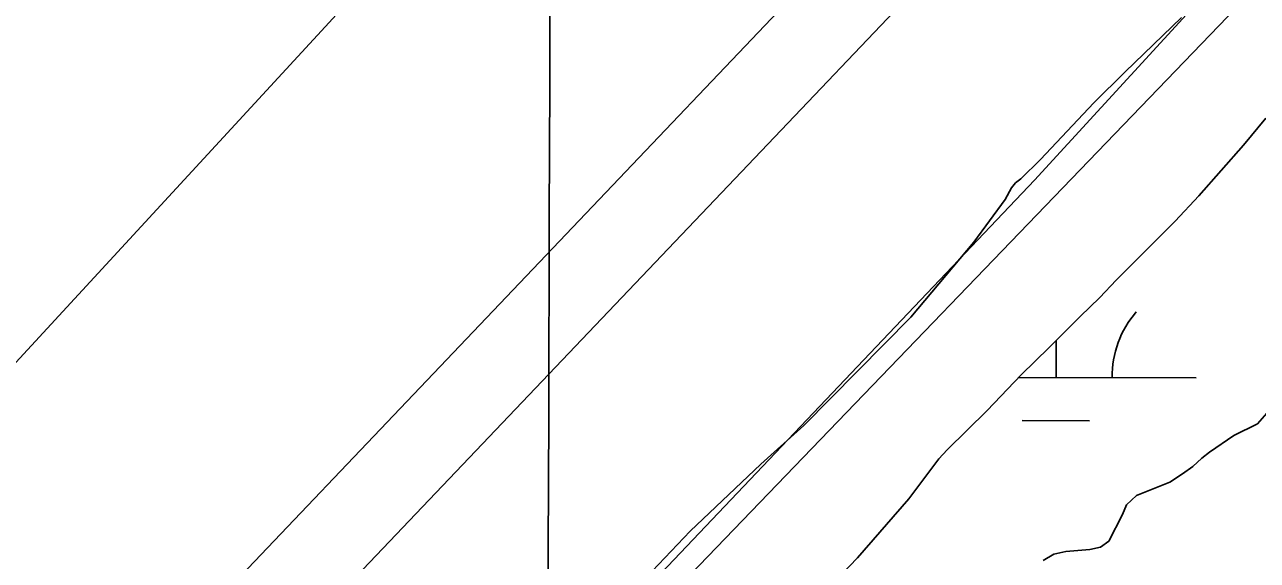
# Model space of a CAD drawing. Extents: x 3161665 to 3199565, y 885729 to 911164.
# Drawn here: x 3170965.1 to 3171404.6, y 907279.3 to 907470.4 of the extents above; entities that cross this region are included whole.
import ezdxf

# ---------------------------------------------------------------- set-up
doc = ezdxf.new("R2010")
doc.units = 0
for name, color, linetype in [('V-GRID-MAJR', 7, 'Continuous'), ('V-LEVE-TOET', 7, 'Continuous'), ('V-SITE-VEGE', 7, 'Continuous'), ('V-SURV-LINE', 7, 'Continuous'), ('V-TOPO-SHOR', 7, 'Continuous'), ('V-WETL-SWMP', 7, 'Continuous')]:
    doc.layers.add(name, color=color, linetype=linetype)

msp = doc.modelspace()

# ---------------------------------------------------------------- linework, layer by layer
at = {"layer": 'V-GRID-MAJR'}
msp.add_spline([(3171102.7, 891181.041), (3171121.2120000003, 897241.873), (3171139.73, 903304.649), (3171158.249, 909367.4720000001), (3171158.255, 909369.371)], degree=3, dxfattribs=at)
at = {"layer": 'V-LEVE-TOET'}
for points in [[(3171903.851000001, 908048.1419999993), (3171785.426000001, 907926.0639999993), (3171641.021000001, 907762.0239999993), (3171499.449000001, 907605.1509999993), (3171325.164000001, 907414.9349999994), (3171129.032000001, 907208.2729999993), (3170995.496000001, 907060.7349999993), (3170987.619000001, 907043.8169999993), (3170987.533000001, 907028.4509999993), (3170996.823000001, 907012.0339999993), (3171012.687000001, 906993.9849999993), (3171040.292000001, 906969.4829999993), (3171066.299000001, 906945.1889999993), (3171100.665000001, 906916.4599999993), (3171129.869000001, 906892.7479999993), (3171157.110000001, 906874.6359999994), (3171180.387000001, 906861.5319999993), (3171206.065000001, 906849.8159999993), (3171234.946000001, 906839.2769999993), (3171258.846000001, 906830.7609999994), (3171298.495000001, 906818.9669999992), (3171437.514000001, 906768.4979999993), (3171484.095000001, 906747.2849999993), (3171544.946000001, 906708.0289999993)], [(3170961.9820000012, 907349.9009999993), (3171073.619000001, 907471.2179999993), (3171122.814000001, 907525.0249999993), (3171132.253000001, 907535.9489999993), (3171136.8940000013, 907544.7039999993), (3171139.122000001, 907556.1139999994)]]:
    msp.add_lwpolyline(points, dxfattribs=at)
at = {"layer": 'V-SITE-VEGE'}
for p, q in [((3171357.482, 907453.5699999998), (3171377.497, 907472.9009999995)), ((3171346.31, 907442.5229999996), (3171357.482000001, 907453.5699999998)), ((3171327.217, 907422.2629999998), (3171346.31, 907442.5229999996)), ((3171320.237, 907415.3589999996), (3171327.217, 907422.2629999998)), ((3171316.9790000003, 907412.1349999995), (3171318.377, 907413.9799999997)), ((3171318.377, 907413.9799999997), (3171320.237, 907415.3589999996)), ((3171314.642, 907407.9839999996), (3171316.9790000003, 907412.1349999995)), ((3171303.447, 907392.7689999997), (3171314.642, 907407.9839999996)), ((3171281.077, 907366.0449999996), (3171303.447, 907392.7689999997)), ((3171242.9050000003, 907327.3749999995), (3171281.077, 907366.0449999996)), ((3171408.782, 907332.6969999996), (3171404.5650000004, 907327.9339999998)), ((3171227.553, 907313.5729999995), (3171242.9050000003, 907327.3749999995)), ((3171404.565, 907327.9339999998), (3171396.16, 907323.7889999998)), ((3171396.16, 907323.7889999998), (3171387.5470000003, 907317.8469999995)), ((3171387.5470000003, 907317.8469999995), (3171384.741, 907315.6679999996)), ((3171202.4220000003, 907289.6439999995), (3171227.553, 907313.5729999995)), ((3171381.5300000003, 907312.6929999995), (3171377.923, 907310.1179999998)), ((3171384.741, 907315.6679999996), (3171381.5300000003, 907312.6929999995)), ((3171377.923, 907310.1179999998), (3171373.3170000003, 907307.1509999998)), ((3171373.3170000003, 907307.1509999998), (3171361.5160000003, 907302.4259999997)), ((3171357.906, 907299.0529999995), (3171356.489, 907295.6699999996)), ((3171361.5160000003, 907302.4259999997), (3171357.906, 907299.0529999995)), ((3171356.489, 907295.6699999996), (3171351.645, 907286.1159999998)), ((3171186.591, 907273.0659999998), (3171202.4220000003, 907289.6439999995)), ((3171351.645, 907286.1159999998), (3171348.6410000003, 907283.9389999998)), ((3171332.062, 907281.4359999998), (3171328.259, 907279.2609999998)), ((3171336.258, 907282.4109999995), (3171332.062, 907281.4359999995)), ((3171344.846, 907283.1599999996), (3171336.258, 907282.4109999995)), ((3171348.6410000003, 907283.9389999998), (3171344.846, 907283.1599999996))]:
    msp.add_line(p, q, dxfattribs=at)
at = {"layer": 'V-SURV-LINE'}
for points in [[(3170843.5960681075, 907065.1980805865), (3172276.1695593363, 908570.8314724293)], [(3172297.9149218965, 908550.1641194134), (3170865.341430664, 907044.5307275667)]]:
    msp.add_lwpolyline(points, dxfattribs=at)
at = {"layer": 'V-TOPO-SHOR'}
for points in [[(3171051.180336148, 907117.0286146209), (3172347.8795664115, 908464.7825277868), (3173245.4766278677, 909344.2564614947)], [(3171328.259000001, 907279.2609999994), (3171332.062000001, 907281.4359999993), (3171336.258000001, 907282.4109999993), (3171344.846000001, 907283.1599999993), (3171348.641000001, 907283.9389999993), (3171351.645000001, 907286.1159999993), (3171356.489000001, 907295.6699999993), (3171357.906000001, 907299.0529999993), (3171361.516000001, 907302.4259999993), (3171373.317000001, 907307.1509999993), (3171377.923000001, 907310.1179999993), (3171381.530000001, 907312.6929999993), (3171384.741000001, 907315.6679999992), (3171387.547000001, 907317.8469999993), (3171396.160000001, 907323.7869999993), (3171404.565000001, 907327.9319999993)]]:
    msp.add_lwpolyline(points, dxfattribs=at)
at = {"layer": 'V-WETL-SWMP'}
for p, q in [((3171332.7894047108, 907344.5105485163), (3171332.825820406, 907357.6881263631)), ((3171319.4412052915, 907344.5474357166), (3171382.7892137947, 907344.3723760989)), ((3171320.7468077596, 907329.112768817), (3171344.7467161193, 907329.0464460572))]:
    msp.add_line(p, q, dxfattribs=at)
for points in [[(3171253.442000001, 907271.1999999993), (3171262.073000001, 907280.1329999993), (3171280.351000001, 907301.1859999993), (3171291.008000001, 907315.4949999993), (3171294.020000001, 907318.6719999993), (3171308.268000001, 907332.7619999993), (3171320.313000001, 907345.4669999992), (3171330.345000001, 907355.1899999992), (3171341.383000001, 907366.3049999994), (3171348.406000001, 907373.0509999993), (3171354.228000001, 907379.2049999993), (3171375.300000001, 907400.2419999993), (3171383.733000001, 907409.3759999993), (3171399.599000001, 907427.4479999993), (3171407.635000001, 907436.9829999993)], [(3171404.566000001, 907327.9309999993), (3171396.1610000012, 907323.7869999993), (3171387.546000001, 907317.8479999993), (3171384.740000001, 907315.6679999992), (3171381.530000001, 907312.6919999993), (3171377.924000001, 907310.1179999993), (3171373.317000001, 907307.1499999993), (3171361.516000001, 907302.4259999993), (3171357.905000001, 907299.0529999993), (3171356.489000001, 907295.6689999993), (3171351.646000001, 907286.1159999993), (3171348.641000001, 907283.9379999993), (3171344.845000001, 907283.1609999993), (3171336.259000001, 907282.4099999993), (3171332.062000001, 907281.4359999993), (3171328.259000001, 907279.2609999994)]]:
    msp.add_lwpolyline(points, dxfattribs=at)
msp.add_arc((3171388.0334419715, 907344.8326888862), 35.24628790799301, 139.06984280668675, 180.61350114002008, dxfattribs=at)

doc.saveas('drawing.dxf')
